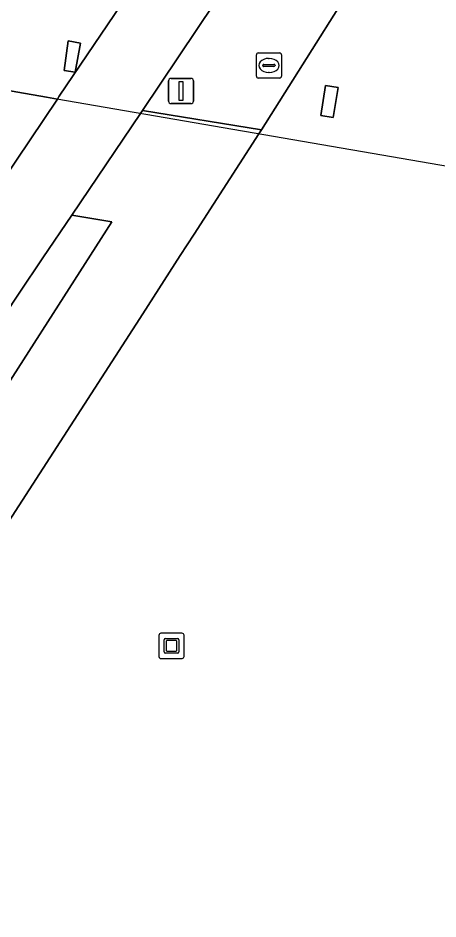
# Model space of a CAD drawing. Extents: x 161258 to 161838, y 380833 to 381727.
# Drawn here: x 161593.78 to 161610.47, y 380971.8 to 381007.58 of the extents above; entities that cross this region are included whole.
import ezdxf

# ---------------------------------------------------------------- set-up
doc = ezdxf.new("R2010")
doc.units = 0
for name, color, linetype in [('IMGEO_Berm_groen', 7, 'Continuous'), ('IMGEO_Berm_open', 7, 'Continuous'), ('IMGEO_Erf', 7, 'Continuous'), ('IMGEO_Fietspad_gesloten', 7, 'Continuous'), ('IMGEO_Kunstobject', 7, 'Continuous'), ('IMGEO_Lichtmast', 7, 'Continuous'), ('IMGEO_Pand', 7, 'Continuous'), ('IMGEO_Pand_overbouw', 7, 'Continuous'), ('IMGEO_Rioolput', 7, 'Continuous'), ('IMGEO_Voetpad_open', 7, 'Continuous')]:
    doc.layers.add(name, color=color, linetype=linetype)

msp = doc.modelspace()

# ---------------------------------------------------------------- linework, layer by layer
at = {"layer": 'IMGEO_Berm_groen'}
for points in [[(161590.6, 380997.205), (161592.619, 381000.32), (161595.345, 381004.358), (161594.91, 381004.433), (161592.624, 381004.827), (161580.355, 380985.774), (161582.149, 380984.599)], [(161597.505, 380999.482), (161595.917, 380999.754), (161594.764, 380998.054), (161593.829, 380996.644), (161584.726, 380982.92), (161586.243, 380981.911)]]:
    msp.add_lwpolyline(points, close=True, dxfattribs=at)
at = {"layer": 'IMGEO_Berm_open'}
msp.add_lwpolyline([(161593.312, 381007.805), (161591.514, 381005.139), (161591.441, 381005.03), (161591.512, 381005.018), (161592.624, 381004.827), (161594.91, 381004.433), (161595.345, 381004.358), (161595.419, 381004.467), (161604.793, 381018.314)], dxfattribs=at)
msp.add_lwpolyline([(161596.051, 381005.42), (161595.619, 381005.499), (161595.773, 381006.664), (161596.264, 381006.574)], close=True, dxfattribs=at)
at = {"layer": 'IMGEO_Erf'}
msp.add_lwpolyline([(161608.503, 381011.142), (161603.457, 381003.135), (161603.357, 381002.979), (161600.781, 380998.995), (161600.228, 380998.14), (161598.736, 380995.833), (161584.911, 380974.453), (161581.397, 380969.047), (161580.753, 380968.057), (161579.588, 380966.248), (161556.537, 380930.473)], dxfattribs=at)
msp.add_lwpolyline([(161606.311, 381003.629), (161605.817, 381003.708), (161606.007, 381004.893), (161606.501, 381004.814)], close=True, dxfattribs=at)
at = {"layer": 'IMGEO_Fietspad_gesloten'}
for points in [[(161608.896, 381024.645), (161604.863, 381018.421), (161604.793, 381018.314), (161595.419, 381004.467), (161595.345, 381004.358), (161592.619, 381000.32), (161590.6, 380997.205), (161582.149, 380984.599), (161579.947, 380981.315), (161576.319, 380975.904), (161571.939, 380969.459), (161570.664, 380967.582), (161565.851, 380960.445), (161550.756, 380938.063), (161548.686, 380934.993), (161546.385, 380931.453), (161544.685, 380928.722), (161515.927, 380882.459), (161515.665, 380882.025), (161513.423, 380878.315), (161512.107, 380876.132), (161511.097, 380874.45)], [(161579.692, 380975.331), (161582.514, 380979.586), (161584.726, 380982.92), (161593.829, 380996.644), (161594.764, 380998.054), (161595.917, 380999.754), (161598.652, 381003.789), (161598.727, 381003.898), (161608.1, 381017.865), (161609.814, 381020.419)]]:
    msp.add_lwpolyline(points, dxfattribs=at)
at = {"layer": 'IMGEO_Kunstobject'}
for p, q in [((161599.38, 380983.06), (161599.38, 380982.219)), ((161599.38, 380983.06), (161599.38, 380982.219)), ((161600.296, 380983.144), (161599.455, 380983.144)), ((161600.296, 380983.144), (161599.455, 380983.144)), ((161600.38, 380982.228), (161600.38, 380983.069)), ((161600.38, 380982.228), (161600.38, 380983.069)), ((161599.594, 380982.408), (161599.594, 380982.882)), ((161599.644, 380982.932), (161600.118, 380982.932)), ((161599.674, 380982.832), (161599.674, 380982.458)), ((161600.068, 380982.852), (161599.694, 380982.852)), ((161600.088, 380982.458), (161600.088, 380982.832)), ((161600.168, 380982.882), (161600.168, 380982.408)), ((161600.118, 380982.358), (161599.644, 380982.358)), ((161599.694, 380982.438), (161600.068, 380982.438)), ((161599.464, 380982.144), (161600.305, 380982.144)), ((161599.464, 380982.144), (161600.305, 380982.144))]:
    msp.add_line(p, q, dxfattribs=at)
for centre, radius, start, end in [((161599.458, 380983.066), 0.0779, 92.4484, 184.2845), ((161599.458, 380983.066), 0.0779, 92.4484, 184.2845), ((161600.302, 380983.066), 0.0779, 2.4484, 94.2845), ((161600.302, 380983.066), 0.0779, 2.4484, 94.2845), ((161599.644, 380982.882), 0.05, 90, 180), ((161599.694, 380982.832), 0.02, 90, 180), ((161600.068, 380982.832), 0.02, 360, 90), ((161600.118, 380982.882), 0.05, 360, 90), ((161599.644, 380982.408), 0.05, 180, 270), ((161599.694, 380982.458), 0.02, 180, 270), ((161600.068, 380982.458), 0.02, 270, 0), ((161600.118, 380982.408), 0.05, 270, 0), ((161599.458, 380982.222), 0.0779, 182.4484, 274.2845), ((161599.458, 380982.222), 0.0779, 182.4484, 274.2845), ((161600.302, 380982.222), 0.0779, 272.4484, 4.2845), ((161600.302, 380982.222), 0.0779, 272.4484, 4.2845)]:
    msp.add_arc(centre, radius, start, end, dxfattribs=at)
at = {"layer": 'IMGEO_Lichtmast'}
for p, q in [((161599.764, 381004.279), (161599.764, 381005.079)), ((161599.764, 381005.079), (161599.764, 381004.279)), ((161599.864, 381005.179), (161600.654, 381005.179)), ((161600.654, 381005.179), (161599.864, 381005.179)), ((161600.754, 381005.079), (161600.754, 381004.279)), ((161600.754, 381004.279), (161600.754, 381005.079)), ((161600.654, 381004.179), (161599.864, 381004.179)), ((161599.864, 381004.179), (161600.654, 381004.179))]:
    msp.add_line(p, q, dxfattribs=at)
msp.add_lwpolyline([(161600.184, 381005.054), (161600.334, 381005.054), (161600.334, 381004.304), (161600.184, 381004.304), (161600.184, 381005.054)], dxfattribs=at)
for centre, start, end in [((161599.864, 381005.079), 90, 180), ((161599.864, 381005.079), 90, 180), ((161600.654, 381005.079), 0, 90), ((161600.654, 381005.079), 360, 90), ((161599.864, 381004.279), 180, 270), ((161599.864, 381004.279), 180, 270), ((161600.654, 381004.279), 270, 0), ((161600.654, 381004.279), 270, 0)]:
    msp.add_arc(centre, 0.1, start, end, dxfattribs=at)
at = {"layer": 'IMGEO_Pand'}
for points in [[(161596.051, 381005.42), (161596.264, 381006.574), (161595.773, 381006.664), (161595.619, 381005.499)], [(161606.311, 381003.629), (161606.501, 381004.814), (161606.007, 381004.893), (161605.817, 381003.708)]]:
    msp.add_lwpolyline(points, close=True, dxfattribs=at)
at = {"layer": 'IMGEO_Pand_overbouw'}
msp.add_lwpolyline([(161544.314, 381013.143), (161580.012, 381006.998), (161621.54, 380999.849), (161617.447, 380975.661), (161615.362, 380963.591), (161621.003, 380962.649), (161620.701, 380960.759), (161620.398, 380958.868), (161621.681, 380958.659), (161621.778, 380959.252), (161630.074, 380957.903), (161631.682, 380967.278), (161632.027, 380969.284), (161630.974, 380969.465), (161632.262, 380976.901), (161632.345, 380977.38), (161632.828, 380980.176), (161632.862, 380980.375), (161636.289, 381000.232), (161629.086, 381001.476), (161629.73, 381005.204), (161630.098, 381007.334), (161631.061, 381012.91)], dxfattribs=at)
at = {"layer": 'IMGEO_Rioolput'}
for p, q in [((161603.253, 381005.266), (161603.253, 381006.118)), ((161603.328, 381006.192), (161604.18, 381006.192)), ((161603.741, 381005.972), (161603.766, 381005.972)), ((161604.254, 381006.118), (161604.254, 381005.266)), ((161603.512, 381005.686), (161603.512, 381005.698)), ((161603.95, 381005.649), (161603.552, 381005.649)), ((161603.555, 381005.735), (161603.953, 381005.735)), ((161603.996, 381005.698), (161603.996, 381005.686)), ((161603.764, 381005.412), (161603.739, 381005.412)), ((161604.18, 381005.192), (161603.328, 381005.192))]:
    msp.add_line(p, q, dxfattribs=at)
for points in [[(161603.253, 381005.266), (161603.253, 381006.118)], [(161603.328, 381006.192), (161604.18, 381006.192)], [(161604.254, 381006.118), (161604.254, 381005.266)], [(161604.18, 381005.192), (161603.328, 381005.192)]]:
    msp.add_lwpolyline(points, dxfattribs=at)
for centre, radius, start, end in [((161603.33, 381006.116), 0.0765, 91.552, 178.448), ((161603.33, 381006.116), 0.0765, 91.552, 178.448), ((161604.178, 381006.116), 0.0765, 1.552, 88.448), ((161604.178, 381006.116), 0.0765, 1.552, 88.448), ((161603.552, 381005.695), 0.0403, 85.8775, 175.7526), ((161603.549, 381005.685), 0.0366, 178.938, 274.7102), ((161603.953, 381005.692), 0.043, 264.8664, 352.4533), ((161603.957, 381005.697), 0.0386, 1.7309, 96.639), ((161603.33, 381005.268), 0.0765, 181.552, 268.448), ((161603.33, 381005.268), 0.0765, 181.552, 268.448), ((161604.178, 381005.268), 0.0765, 271.552, 358.448), ((161604.178, 381005.268), 0.0765, 271.552, 358.448)]:
    msp.add_arc(centre, radius, start, end, dxfattribs=at)
for centre, major_axis, ratio, start_param, end_param in [((161603.74, 381005.692), (-0.387, 0.002), 0.722429, 4.712389, 7.853982), ((161603.765, 381005.692), (-0.39, 0.002), 0.717154, 1.570796, 4.712389)]:
    msp.add_ellipse(centre, major_axis=major_axis, ratio=ratio, start_param=start_param, end_param=end_param, dxfattribs=at)
at = {"layer": 'IMGEO_Voetpad_open'}
msp.add_lwpolyline([(161609.814, 381020.419), (161608.1, 381017.865), (161598.727, 381003.898), (161603.457, 381003.135), (161608.503, 381011.142), (161614.162, 381021.378)], dxfattribs=at)
msp.add_lwpolyline([(161598.736, 380995.833), (161600.228, 380998.14), (161600.781, 380998.995), (161603.357, 381002.979), (161603.457, 381003.135), (161598.727, 381003.898), (161598.652, 381003.789), (161595.917, 380999.754), (161597.505, 380999.482), (161586.243, 380981.911), (161584.123, 380978.603), (161581.793, 380974.968), (161584.911, 380974.453)], close=True, dxfattribs=at)

doc.saveas('drawing.dxf')
